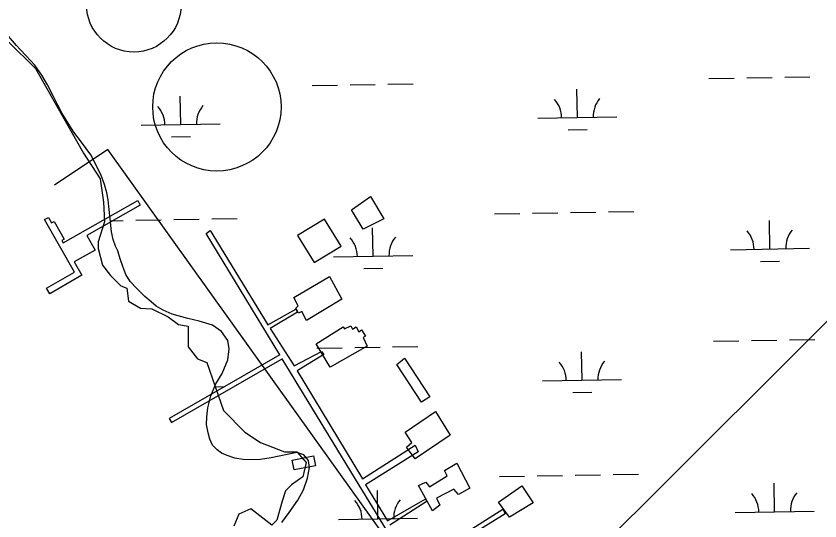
# Model space of a CAD drawing. Extents: x 3914892 to 3953151, y 242587 to 268572.
# Drawn here: x 3942133 to 3943150, y 254816 to 255455 of the extents above; entities that cross this region are included whole.
import ezdxf

# ---------------------------------------------------------------- set-up
doc = ezdxf.new("R2010")
doc.units = 0
for name, color, linetype in [('V-BLDG-OTLN', 7, 'Continuous'), ('V-CHAN-DOCK', 7, 'Continuous'), ('V-DOMW-TANK', 7, 'Continuous'), ('V-RIVR-EDGE', 7, 'Continuous'), ('V-UTIL-LINE', 7, 'Continuous'), ('V-WETL-SWMP', 7, 'Continuous')]:
    doc.layers.add(name, color=color, linetype=linetype)

msp = doc.modelspace()

# ---------------------------------------------------------------- linework, layer by layer
at = {"layer": 'V-BLDG-OTLN'}
for points in [[(3942557.362, 255209.706), (3942581.446, 255226.643), (3942598.3910000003, 255198.244), (3942572.392, 255184.99300000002)], [(3942489.328069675, 255177.31577382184), (3942510.0640282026, 255143.1098422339), (3942544.26995979, 255163.84480076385), (3942523.5350012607, 255198.05073235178)], [(3942484.3510000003, 255098.698), (3942529.4820000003, 255125.095), (3942545.0530000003, 255096.712), (3942500.434, 255069.457), (3942494.507, 255080.912), (3942490.361, 255078.87600000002), (3942486.913, 255085.00100000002), (3942490.028, 255088.16400000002)], [(3942512.8570000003, 255040.201), (3942546.8740000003, 255061.64800000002), (3942548.736, 255059.008), (3942556.633, 255062.891), (3942558.7970000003, 255058.679), (3942563.41, 255061.361), (3942566.598, 255055.305), (3942570.289, 255057.54200000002), (3942575.024, 255049.831), (3942572.251, 255047.843), (3942577.275, 255037.05800000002), (3942530.435, 255010.288)], [(3942646.1040000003, 254965.992), (3942614.904, 255013.803), (3942624.555, 255021.782), (3942656.5870000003, 254972.718)], [(3942625.4, 254928.286), (3942663.532, 254954.321), (3942682.22, 254924.326), (3942638.086, 254894.189), (3942627.233, 254908.976), (3942633.787, 254915.036)], [(3942482.4199166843, 254892.752884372), (3942509.2987185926, 254898.12864475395), (3942511.779838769, 254885.7230438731), (3942484.9010368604, 254880.3472834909)], [(3942642.409, 254860.59600000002), (3942651.682, 254864.852), (3942655.985, 254858.976), (3942678.392, 254872.669), (3942675.216, 254879.44400000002), (3942690.832, 254888.715), (3942707.146, 254857.12), (3942692.792, 254849.334), (3942686.736, 254856.015), (3942665.074, 254844.54), (3942669.3340000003, 254835.526), (3942660.0870000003, 254828.393)], [(3942743.404, 254839.571), (3942772.899, 254860.098), (3942787.324, 254838.725), (3942757.271, 254820.429)]]:
    msp.add_lwpolyline(points, close=True, dxfattribs=at)
at = {"layer": 'V-CHAN-DOCK'}
for points in [[(3942290.364, 255215.611), (3942222.764, 255176.989), (3942233.1920000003, 255158.729), (3942206.836, 255143.673), (3942216.501, 255126.758), (3942175.7600000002, 255103.48500000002), (3942171.6950000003, 255110.59900000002), (3942207.139, 255130.848), (3942169.223, 255197.215), (3942174.1750000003, 255200.046), (3942178.187, 255193.02300000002), (3942181.253, 255194.776), (3942194.0160000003, 255172.437), (3942191.077, 255170.757), (3942192.806, 255167.73), (3942287.042, 255221.57), (3942290.364, 255215.611)], [(3942466.754, 255026.111), (3942373.546, 255179.533), (3942378.772, 255183.445)], [(3942378.772, 255183.445), (3942451.63, 255064.23500000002), (3942486.927, 255084.068), (3942489.262, 255080.056), (3942454.7490000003, 255059.416), (3942484.772, 255012.03900000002), (3942519.65, 255030.285), (3942522.3880000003, 255026.666), (3942488.674, 255006.016), (3942571.245, 254869.161), (3942637.899, 254911.665), (3942641.768, 254903.25400000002), (3942575.126, 254861.544), (3942603.18, 254815.786), (3942650.523, 254843.421), (3942653.2800000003, 254840.995), (3942605.895, 254810.576)], [(3942466.754, 255026.111), (3942326.691, 254945.649), (3942329.759, 254940.318), (3942469.812, 255021.079)], [(3942503.202, 254632.797), (3942541.17, 254643.836), (3942549.168, 254616.657), (3942641.449, 254640.508), (3942651.727, 254605.337), (3942713.653, 254621.62900000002), (3942567.153, 254860.854), (3942469.812, 255021.079)], [(3942637.066, 254759.601), (3942749.083, 254830.56), (3942751.795, 254824.953), (3942638.588, 254754.403)]]:
    msp.add_lwpolyline(points, dxfattribs=at)
at = {"layer": 'V-DOMW-TANK'}
for centre, radius in [((3942282.186704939, 255469.2084555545), 59.76437217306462), ((3942387.188555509, 255339.96778372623), 81.1770675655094)]:
    msp.add_circle(centre, radius, dxfattribs=at)
at = {"layer": 'V-RIVR-EDGE'}
msp.add_lwpolyline([(3942123.775006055, 255422.34091002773), (3942157.5943034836, 255388.52161259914), (3942218.6872278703, 255281.60899492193), (3942239.4151843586, 255248.88064257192), (3942243.7789646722, 255219.42512545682), (3942244.8699097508, 255194.33338865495), (3942237.233294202, 255169.24165185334), (3942237.233294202, 255160.5140912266), (3942242.6880195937, 255139.7861347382), (3942252.506525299, 255126.6947937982), (3942265.5978662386, 255113.60345285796), (3942273.2344817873, 255110.33061762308), (3942275.416371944, 255093.966441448), (3942290.689603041, 255085.23888082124), (3942304.871889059, 255084.14793574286), (3942325.5998455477, 255074.329430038), (3942338.691186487, 255064.51092433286), (3942350.6915823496, 255062.3290341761), (3942350.6915823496, 255036.1463522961), (3942362.691978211, 255020.87312119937), (3942374.6923740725, 255016.5093408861), (3942395.4203305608, 254955.41641649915), (3942422.6939575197, 254928.14278954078), (3942442.3309689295, 254915.05144860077), (3942472.877431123, 254903.0510527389), (3942488.15066222, 254903.0510527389), (3942500.1510580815, 254889.95971179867), (3942495.7872777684, 254871.41364546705), (3942481.60499175, 254861.59513976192), (3942473.9683762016, 254853.95852421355), (3942469.6045958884, 254840.86718327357), (3942463.058925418, 254816.8663915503), (3942456.513254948, 254810.32072108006), (3942430.3305730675, 254831.04867756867), (3942415.0573419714, 254824.50300709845), (3942408.511671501, 254809.22977600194)], dxfattribs=at)
at = {"layer": 'V-UTIL-LINE'}
msp.add_lwpolyline([(3948169.112479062, 248539.50413968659), (3943237.974, 255147.11500000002), (3942718.963, 254629.19700000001), (3942249.252, 255285.98200000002), (3942181.881, 255241.059)], dxfattribs=at)
at = {"layer": 'V-WETL-SWMP'}
for p, q in [((3942133.8570000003, 255417.69600000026), (3942112.606, 255441.94900000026)), ((3942138.238, 255412.60800000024), (3942133.8570000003, 255417.69600000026)), ((3942145.8710000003, 255404.769), (3942138.238, 255412.60800000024)), ((3942157.1240000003, 255392.81900000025), (3942145.8710000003, 255404.769)), ((3942165.659, 255380.13200000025), (3942157.1240000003, 255392.81900000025)), ((3942173.042, 255368.041), (3942165.659, 255380.13200000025)), ((3943009.4347499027, 255375.95322049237), (3943041.4296294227, 255376.52565783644)), ((3943057.4270691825, 255376.81187650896), (3943089.421948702, 255377.3843138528)), ((3943105.4193884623, 255377.67053252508), (3943137.4142679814, 255378.2429698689)), ((3942180.386, 255353.04900000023), (3942173.042, 255368.041)), ((3942507.607062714, 255366.9747554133), (3942539.601942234, 255367.54719275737)), ((3942555.599381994, 255367.8334114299), (3942587.594261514, 255368.40584877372)), ((3942603.591701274, 255368.692067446), (3942635.5865807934, 255369.26450478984)), ((3942185.85, 255342.14400000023), (3942180.386, 255353.04900000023)), ((3942341.40036627, 255317.56363264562), (3942340.756374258, 255353.5578721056)), ((3942843.2280534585, 255326.54209772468), (3942842.584061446, 255362.53633718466)), ((3942191.3170000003, 255331.432), (3942185.85, 255342.14400000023)), ((3942198.893, 255319.33800000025), (3942191.3170000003, 255331.432)), ((3942793.236054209, 255325.64766437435), (3942893.2200527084, 255327.43653107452)), ((3942206.2830000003, 255307.82700000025), (3942198.893, 255319.33800000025)), ((3942291.4083670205, 255316.66919929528), (3942391.3923655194, 255318.45806599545)), ((3942215.984, 255295.511), (3942206.2830000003, 255307.82700000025)), ((3942329.678326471, 255301.9204378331), (3942353.674486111, 255302.3497658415)), ((3942831.5060136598, 255310.89890291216), (3942855.502173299, 255311.32823092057)), ((3942227.5670000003, 255279.30200000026), (3942215.984, 255295.511)), ((3942240.582, 255254.36900000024), (3942227.5670000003, 255279.30200000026)), ((3942245.2490000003, 255241.73300000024), (3942240.582, 255254.36900000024)), ((3942248.204, 255231.24800000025), (3942245.2490000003, 255241.73300000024)), ((3942249.826, 255222.329), (3942248.204, 255231.24800000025)), ((3942250.682, 255214), (3942249.826, 255222.329)), ((3942252.021, 255198.314), (3942250.682, 255214)), ((3942738.549060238, 255204.57901414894), (3942770.5439397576, 255205.15145149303)), ((3942786.5413795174, 255205.43767016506), (3942818.536259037, 255206.01010750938)), ((3942834.533698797, 255206.29632618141), (3942866.528578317, 255206.8687635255)), ((3942882.526018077, 255207.15498219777), (3942914.5208975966, 255207.72741954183)), ((3942253.733, 255181.65600000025), (3942252.021, 255198.314)), ((3942252.271277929, 255195.87876065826), (3942268.716252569, 255196.17298641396)), ((3942284.7136923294, 255196.459205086), (3942316.708571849, 255197.03164243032)), ((3942332.706011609, 255197.31786110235), (3942364.7008911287, 255197.89029844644)), ((3942380.698330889, 255198.1765171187), (3942412.693210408, 255198.74895446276)), ((3943086.717191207, 255160.0581538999), (3943086.073199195, 255196.05239335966)), ((3942255.927, 255172.14800000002), (3942253.733, 255181.65600000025)), ((3942584.8895040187, 255151.07968882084), (3942584.245512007, 255187.0739282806)), ((3942259.1040000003, 255163.78800000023), (3942255.927, 255172.14800000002)), ((3942261.7320000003, 255157.75700000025), (3942259.1040000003, 255163.78800000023)), ((3943036.725191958, 255159.16372054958), (3943136.7091904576, 255160.95258725)), ((3942265.079, 255147.654), (3942261.7320000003, 255157.75700000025)), ((3942534.8975047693, 255150.1852554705), (3942634.8815032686, 255151.97412217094)), ((3942268.238, 255137.94000000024), (3942265.079, 255147.654)), ((3943074.995151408, 255144.4149590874), (3943098.9913110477, 255144.8442870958)), ((3942272.165, 255127.829), (3942268.238, 255137.94000000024)), ((3942573.167464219, 255135.43649400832), (3942597.163623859, 255135.86582201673)), ((3942277.6580000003, 255119.05100000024), (3942272.165, 255127.829)), ((3942285.855, 255110.044), (3942277.6580000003, 255119.05100000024)), ((3942295.971, 255099.85000000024), (3942285.855, 255110.04400000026)), ((3942304.009, 255093.36000000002), (3942295.971, 255099.85)), ((3942310.512, 255087.85700000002), (3942304.009, 255093.36000000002)), ((3942319.342, 255082.71), (3942310.512, 255087.85700000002)), ((3942330.688, 255077.723), (3942319.342, 255082.71)), ((3942350.5360000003, 255072.04200000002), (3942330.688, 255077.723)), ((3942364.806, 255068.75700000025), (3942350.5360000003, 255072.04200000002)), ((3942381.5640000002, 255063.50400000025), (3942364.806, 255068.75700000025)), ((3942392.8740000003, 255055.80900000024), (3942381.5640000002, 255063.50400000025)), ((3942401.038, 255044.28800000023), (3942392.8740000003, 255055.80900000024)), ((3942402.833, 255033.81900000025), (3942401.038, 255044.28800000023)), ((3943015.3858621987, 255043.33145348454), (3943047.380741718, 255043.9038908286)), ((3943063.378181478, 255044.19010950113), (3943095.373060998, 255044.76254684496)), ((3943111.3705007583, 255045.04876551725), (3943143.365380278, 255045.62120286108)), ((3942400.907, 255019.91700000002), (3942402.833, 255033.81900000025)), ((3942513.5581750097, 255034.35298840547), (3942545.55305453, 255034.92542574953)), ((3942561.5504942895, 255035.21164442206), (3942593.54537381, 255035.7840817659)), ((3942609.54281357, 255036.07030043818), (3942641.5376930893, 255036.642737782)), ((3942849.1791657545, 254993.92033071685), (3942848.5351737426, 255029.91457017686)), ((3942393.906, 255002.60100000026), (3942400.907, 255019.91700000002)), ((3942385.796, 254989.16900000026), (3942393.906, 255002.60100000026)), ((3942379.409, 254974.36000000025), (3942385.796, 254989.16900000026)), ((3942799.187166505, 254993.02589736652), (3942899.171165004, 254994.81476406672)), ((3942384.257657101, 254985.60217363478), (3942397.343477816, 254985.83629898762)), ((3942837.4571259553, 254978.27713590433), (3942861.453285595, 254978.70646391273)), ((3942375.721, 254958.934), (3942379.409, 254974.36000000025)), ((3942374.409, 254947.53900000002), (3942375.721, 254958.934)), ((3942374.2800000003, 254937.869), (3942374.409, 254947.53900000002)), ((3942376.072, 254927.20700000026), (3942374.2800000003, 254937.869)), ((3942378.287, 254919.246), (3942376.072, 254927.20700000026)), ((3942381.474, 254911.66), (3942378.287, 254919.246)), ((3942387.389, 254905.585), (3942381.474, 254911.66)), ((3942392.946, 254901.642), (3942387.389, 254905.585)), ((3942400.061, 254898.45200000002), (3942392.946, 254901.642)), ((3942410.076, 254895.223), (3942400.061, 254898.45200000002)), ((3942420.502, 254893.73000000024), (3942410.076, 254895.223)), ((3942455.7320000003, 254895.58200000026), (3942442.356, 254893.43900000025)), ((3942488.125, 254902.307), (3942455.7320000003, 254895.58200000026)), ((3942497.176, 254899.285), (3942488.125, 254902.307)), ((3942503.078, 254892.24200000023), (3942497.176, 254899.285)), ((3942433.841, 254893.166), (3942420.502, 254893.73000000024)), ((3942442.356, 254893.43900000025), (3942433.841, 254893.16600000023)), ((3942504.509, 254883.519), (3942503.078, 254892.24200000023)), ((3942502.008, 254870.01200000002), (3942504.509, 254883.519)), ((3942888.477130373, 254874.53321518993), (3942920.4720098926, 254875.10565253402)), ((3942496.975, 254855.185), (3942502.008, 254870.01200000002)), ((3942744.5001725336, 254871.95724714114), (3942776.4950520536, 254872.5296844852)), ((3942792.492491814, 254872.81590315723), (3942824.4873713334, 254873.38834050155)), ((3942840.484811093, 254873.67455917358), (3942872.4796906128, 254874.24699651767)), ((3942489.643, 254842.12900000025), (3942496.975, 254855.185)), ((3942590.840616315, 254818.457921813), (3942590.1966243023, 254854.45216127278)), ((3943092.668303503, 254827.43638689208), (3943092.0243114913, 254863.43062635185)), ((3942478.795, 254826.41200000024), (3942489.643, 254842.12900000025)), ((3942469.538, 254813.96200000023), (3942478.795, 254826.41200000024)), ((3943042.6763042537, 254826.54195354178), (3943142.660302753, 254828.33082024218)), ((3942540.848617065, 254817.56348846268), (3942640.8326155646, 254819.3523551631))]:
    msp.add_line(p, q, dxfattribs=at)
for centre, radius, start, end in [((3942787.985463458, 255326.0286024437), 35.24628790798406, 0.25317973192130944, 41.79683806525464), ((3942898.4536562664, 255328.00504742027), 35.24628790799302, 140.25317672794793, 181.79683506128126), ((3942286.15777627, 255317.05013736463), 35.24628790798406, 0.25317973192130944, 41.79683806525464), ((3942396.6259690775, 255319.0265823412), 35.24628790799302, 140.25317672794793, 181.79683506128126), ((3943031.4746012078, 255159.54465861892), 35.24628790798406, 0.25317973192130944, 41.79683806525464), ((3943141.942794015, 255161.5211035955), 35.24628790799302, 140.25317672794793, 181.79683506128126), ((3942529.6469140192, 255150.56619353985), 35.24628790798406, 0.25317973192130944, 41.79683806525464), ((3942640.115106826, 255152.54263851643), 35.24628790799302, 140.25317672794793, 181.79683506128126), ((3942904.404768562, 254995.38328041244), 35.24628790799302, 140.25317672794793, 181.79683506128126), ((3942793.936575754, 254993.40683543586), 35.24628790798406, 0.25317973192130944, 41.79683806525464), ((3943037.4257135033, 254826.92289161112), 35.24628790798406, 0.25317973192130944, 41.79683806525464), ((3943147.8939063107, 254828.89933658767), 35.24628790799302, 140.25317672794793, 181.79683506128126), ((3942535.5980263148, 254817.94442653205), 35.24628790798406, 0.25317973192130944, 41.79683806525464), ((3942646.066219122, 254819.9208715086), 35.24628790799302, 140.25317672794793, 181.79683506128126)]:
    msp.add_arc(centre, radius, start, end, dxfattribs=at)

doc.saveas('drawing.dxf')
